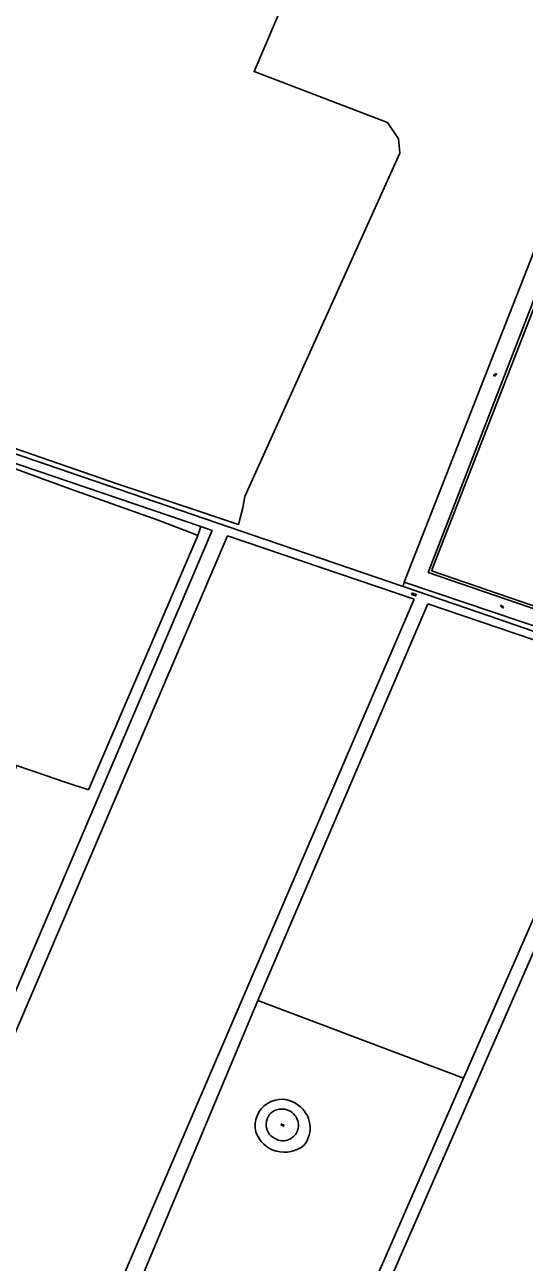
# Model space of a CAD drawing. Extents: x 135990 to 139000, y 393500 to 396000.
# Drawn here: x 136761 to 136988, y 394429 to 394991 of the extents above; entities that cross this region are included whole.
import ezdxf

# ---------------------------------------------------------------- set-up
doc = ezdxf.new("R2010")
doc.units = 0
for name, color, linetype in [('gg-afsc-muur', 7, 'Continuous'), ('gg-knt-bronhoudergrens', 7, 'Continuous'), ('gg-knt-onverhard', 7, 'Continuous'), ('gg-kntw-bovenkant insteek waterloop', 7, 'Continuous'), ('gg-kntw-waterlijn', 7, 'Continuous'), ('gt-grn-groengrens', 7, 'Continuous'), ('gt-symb-overige verharding', 7, 'Continuous'), ('gt-symb-watersymbool', 7, 'Continuous'), ('gx-grn-maaiveld', 7, 'Continuous')]:
    doc.layers.add(name, color=color, linetype=linetype)

# ---------------------------------------------------------------- blocks, each defined once
blk = doc.blocks.new('gt0-OVH')
at = {"layer": 'gt-symb-overige verharding'}
for points in [[(-0.97, 0.3), (-0.97, 0.31), (-0.96, 0.32), (-0.97, 0.33), (-0.97, 0.34), (-0.98, 0.35), (-0.99, 0.35), (-1, 0.36), (-1.01, 0.35), (-1.02, 0.35), (-1.03, 0.34), (-1.03, 0.33), (-1.04, 0.32), (-1.03, 0.31), (-1.03, 0.3), (-1.02, 0.29), (-1.01, 0.29), (-1, 0.28), (-0.99, 0.29), (-0.98, 0.29)], [(-0.87, 0.11), (-0.87, 0.12), (-0.86, 0.13), (-0.87, 0.14), (-0.87, 0.15), (-0.88, 0.16), (-0.89, 0.16), (-0.9, 0.16), (-0.91, 0.16), (-0.92, 0.16), (-0.93, 0.15), (-0.93, 0.14), (-0.94, 0.13), (-0.93, 0.12), (-0.93, 0.11), (-0.92, 0.1), (-0.91, 0.09), (-0.9, 0.09), (-0.89, 0.09), (-0.88, 0.1)], [(-0.77, 0.3), (-0.77, 0.31), (-0.76, 0.32), (-0.77, 0.33), (-0.77, 0.34), (-0.78, 0.35), (-0.79, 0.35), (-0.8, 0.36), (-0.81, 0.35), (-0.82, 0.35), (-0.83, 0.34), (-0.83, 0.33), (-0.84, 0.32), (-0.83, 0.31), (-0.83, 0.3), (-0.82, 0.29), (-0.81, 0.29), (-0.8, 0.28), (-0.79, 0.29), (-0.78, 0.29)], [(-0.67, 0.11), (-0.67, 0.12), (-0.66, 0.13), (-0.67, 0.14), (-0.67, 0.15), (-0.68, 0.16), (-0.69, 0.16), (-0.7, 0.16), (-0.71, 0.16), (-0.72, 0.16), (-0.73, 0.15), (-0.73, 0.14), (-0.74, 0.13), (-0.73, 0.12), (-0.73, 0.11), (-0.72, 0.1), (-0.71, 0.09), (-0.7, 0.09), (-0.69, 0.09), (-0.68, 0.1)], [(-0.57, 0.3), (-0.57, 0.31), (-0.56, 0.32), (-0.57, 0.33), (-0.57, 0.34), (-0.58, 0.35), (-0.59, 0.35), (-0.6, 0.36), (-0.61, 0.35), (-0.62, 0.35), (-0.63, 0.34), (-0.63, 0.33), (-0.64, 0.32), (-0.63, 0.31), (-0.63, 0.3), (-0.62, 0.29), (-0.61, 0.29), (-0.6, 0.28), (-0.59, 0.29), (-0.58, 0.29)], [(-0.47, 0.11), (-0.47, 0.12), (-0.46, 0.13), (-0.47, 0.14), (-0.47, 0.15), (-0.48, 0.16), (-0.49, 0.16), (-0.5, 0.16), (-0.51, 0.16), (-0.52, 0.16), (-0.53, 0.15), (-0.53, 0.14), (-0.54, 0.13), (-0.53, 0.12), (-0.53, 0.11), (-0.52, 0.1), (-0.51, 0.09), (-0.5, 0.09), (-0.49, 0.09), (-0.48, 0.1)], [(-0.37, 0.3), (-0.37, 0.31), (-0.36, 0.32), (-0.37, 0.33), (-0.37, 0.34), (-0.38, 0.35), (-0.39, 0.35), (-0.4, 0.36), (-0.41, 0.35), (-0.42, 0.35), (-0.43, 0.34), (-0.43, 0.33), (-0.44, 0.32), (-0.43, 0.31), (-0.43, 0.3), (-0.42, 0.29), (-0.41, 0.29), (-0.4, 0.28), (-0.39, 0.29), (-0.38, 0.29)], [(-0.27, 0.11), (-0.27, 0.12), (-0.26, 0.13), (-0.27, 0.14), (-0.27, 0.15), (-0.28, 0.16), (-0.29, 0.16), (-0.3, 0.16), (-0.31, 0.16), (-0.32, 0.16), (-0.33, 0.15), (-0.33, 0.14), (-0.34, 0.13), (-0.33, 0.12), (-0.33, 0.11), (-0.32, 0.1), (-0.31, 0.09), (-0.3, 0.09), (-0.29, 0.09), (-0.28, 0.1)], [(-0.17, 0.3), (-0.17, 0.31), (-0.16, 0.32), (-0.17, 0.33), (-0.17, 0.34), (-0.18, 0.35), (-0.19, 0.35), (-0.2, 0.36), (-0.21, 0.35), (-0.22, 0.35), (-0.23, 0.34), (-0.23, 0.33), (-0.24, 0.32), (-0.23, 0.31), (-0.23, 0.3), (-0.22, 0.29), (-0.21, 0.29), (-0.2, 0.28), (-0.19, 0.29), (-0.18, 0.29)], [(-0.07, 0.11), (-0.07, 0.12), (-0.06, 0.13), (-0.07, 0.14), (-0.07, 0.15), (-0.08, 0.16), (-0.09, 0.16), (-0.1, 0.16), (-0.11, 0.16), (-0.12, 0.16), (-0.13, 0.15), (-0.13, 0.14), (-0.14, 0.13), (-0.13, 0.12), (-0.13, 0.11), (-0.12, 0.1), (-0.11, 0.09), (-0.1, 0.09), (-0.09, 0.09), (-0.08, 0.1)], [(0.03, 0.3), (0.03, 0.31), (0.04, 0.32), (0.03, 0.33), (0.03, 0.34), (0.02, 0.35), (0.01, 0.35), (0, 0.36), (-0.01, 0.35), (-0.02, 0.35), (-0.03, 0.34), (-0.03, 0.33), (-0.04, 0.32), (-0.03, 0.31), (-0.03, 0.3), (-0.02, 0.29), (-0.01, 0.29), (0, 0.28), (0.01, 0.29), (0.02, 0.29)], [(0.13, 0.11), (0.13, 0.12), (0.14, 0.13), (0.13, 0.14), (0.13, 0.15), (0.12, 0.16), (0.11, 0.16), (0.1, 0.16), (0.09, 0.16), (0.08, 0.16), (0.07, 0.15), (0.07, 0.14), (0.06, 0.13), (0.07, 0.12), (0.07, 0.11), (0.08, 0.1), (0.09, 0.09), (0.1, 0.09), (0.11, 0.09), (0.12, 0.1)], [(0.23, 0.3), (0.23, 0.31), (0.24, 0.32), (0.23, 0.33), (0.23, 0.34), (0.22, 0.35), (0.21, 0.35), (0.2, 0.36), (0.19, 0.35), (0.18, 0.35), (0.17, 0.34), (0.17, 0.33), (0.16, 0.32), (0.17, 0.31), (0.17, 0.3), (0.18, 0.29), (0.19, 0.29), (0.2, 0.28), (0.21, 0.29), (0.22, 0.29)], [(0.33, 0.11), (0.33, 0.12), (0.34, 0.13), (0.33, 0.14), (0.33, 0.15), (0.32, 0.16), (0.31, 0.16), (0.3, 0.16), (0.29, 0.16), (0.28, 0.16), (0.27, 0.15), (0.27, 0.14), (0.26, 0.13), (0.27, 0.12), (0.27, 0.11), (0.28, 0.1), (0.29, 0.09), (0.3, 0.09), (0.31, 0.09), (0.32, 0.1)], [(0.43, 0.3), (0.43, 0.31), (0.44, 0.32), (0.43, 0.33), (0.43, 0.34), (0.42, 0.35), (0.41, 0.35), (0.4, 0.36), (0.39, 0.35), (0.38, 0.35), (0.37, 0.34), (0.37, 0.33), (0.36, 0.32), (0.37, 0.31), (0.37, 0.3), (0.38, 0.29), (0.39, 0.29), (0.4, 0.28), (0.41, 0.29), (0.42, 0.29)], [(0.53, 0.11), (0.53, 0.12), (0.54, 0.13), (0.53, 0.14), (0.53, 0.15), (0.52, 0.16), (0.51, 0.16), (0.5, 0.16), (0.49, 0.16), (0.48, 0.16), (0.47, 0.15), (0.47, 0.14), (0.46, 0.13), (0.47, 0.12), (0.47, 0.11), (0.48, 0.1), (0.49, 0.09), (0.5, 0.09), (0.51, 0.09), (0.52, 0.1)], [(0.63, 0.3), (0.63, 0.31), (0.64, 0.32), (0.63, 0.33), (0.63, 0.34), (0.62, 0.35), (0.61, 0.35), (0.6, 0.36), (0.59, 0.35), (0.58, 0.35), (0.57, 0.34), (0.57, 0.33), (0.56, 0.32), (0.57, 0.31), (0.57, 0.3), (0.58, 0.29), (0.59, 0.29), (0.6, 0.28), (0.61, 0.29), (0.62, 0.29)], [(0.73, 0.11), (0.73, 0.12), (0.74, 0.13), (0.73, 0.14), (0.73, 0.15), (0.72, 0.16), (0.71, 0.16), (0.7, 0.16), (0.69, 0.16), (0.68, 0.16), (0.67, 0.15), (0.67, 0.14), (0.66, 0.13), (0.67, 0.12), (0.67, 0.11), (0.68, 0.1), (0.69, 0.09), (0.7, 0.09), (0.71, 0.09), (0.72, 0.1)], [(0.83, 0.3), (0.83, 0.31), (0.84, 0.32), (0.83, 0.33), (0.83, 0.34), (0.82, 0.35), (0.81, 0.35), (0.8, 0.36), (0.79, 0.35), (0.78, 0.35), (0.77, 0.34), (0.77, 0.33), (0.76, 0.32), (0.77, 0.31), (0.77, 0.3), (0.78, 0.29), (0.79, 0.29), (0.8, 0.28), (0.81, 0.29), (0.82, 0.29)], [(0.93, 0.11), (0.93, 0.12), (0.94, 0.13), (0.93, 0.14), (0.93, 0.15), (0.92, 0.16), (0.91, 0.16), (0.9, 0.16), (0.89, 0.16), (0.88, 0.16), (0.87, 0.15), (0.87, 0.14), (0.86, 0.13), (0.87, 0.12), (0.87, 0.11), (0.88, 0.1), (0.89, 0.09), (0.9, 0.09), (0.91, 0.09), (0.92, 0.1)], [(1.03, 0.3), (1.03, 0.31), (1.04, 0.32), (1.03, 0.33), (1.03, 0.34), (1.02, 0.35), (1.01, 0.35), (1, 0.36), (0.99, 0.35), (0.98, 0.35), (0.97, 0.34), (0.97, 0.33), (0.96, 0.32), (0.97, 0.31), (0.97, 0.3), (0.98, 0.29), (0.99, 0.29), (1, 0.28), (1.01, 0.29), (1.02, 0.29)], [(-0.97, -0.14), (-0.97, -0.13), (-0.96, -0.12), (-0.97, -0.11), (-0.97, -0.1), (-0.98, -0.09), (-0.99, -0.09), (-1, -0.08), (-1.01, -0.09), (-1.02, -0.09), (-1.03, -0.1), (-1.03, -0.11), (-1.04, -0.12), (-1.03, -0.13), (-1.03, -0.14), (-1.02, -0.15), (-1.01, -0.15), (-1, -0.16), (-0.99, -0.15), (-0.98, -0.15)], [(-0.87, -0.33), (-0.87, -0.32), (-0.86, -0.31), (-0.87, -0.3), (-0.87, -0.29), (-0.88, -0.28), (-0.89, -0.28), (-0.9, -0.28), (-0.91, -0.28), (-0.92, -0.28), (-0.93, -0.29), (-0.93, -0.3), (-0.94, -0.31), (-0.93, -0.32), (-0.93, -0.33), (-0.92, -0.34), (-0.91, -0.35), (-0.9, -0.35), (-0.89, -0.35), (-0.88, -0.34)], [(-0.77, -0.14), (-0.77, -0.13), (-0.76, -0.12), (-0.77, -0.11), (-0.77, -0.1), (-0.78, -0.09), (-0.79, -0.09), (-0.8, -0.08), (-0.81, -0.09), (-0.82, -0.09), (-0.83, -0.1), (-0.83, -0.11), (-0.84, -0.12), (-0.83, -0.13), (-0.83, -0.14), (-0.82, -0.15), (-0.81, -0.15), (-0.8, -0.16), (-0.79, -0.15), (-0.78, -0.15)], [(-0.67, -0.33), (-0.67, -0.32), (-0.66, -0.31), (-0.67, -0.3), (-0.67, -0.29), (-0.68, -0.28), (-0.69, -0.28), (-0.7, -0.28), (-0.71, -0.28), (-0.72, -0.28), (-0.73, -0.29), (-0.73, -0.3), (-0.74, -0.31), (-0.73, -0.32), (-0.73, -0.33), (-0.72, -0.34), (-0.71, -0.35), (-0.7, -0.35), (-0.69, -0.35), (-0.68, -0.34)], [(-0.57, -0.14), (-0.57, -0.13), (-0.56, -0.12), (-0.57, -0.11), (-0.57, -0.1), (-0.58, -0.09), (-0.59, -0.09), (-0.6, -0.08), (-0.61, -0.09), (-0.62, -0.09), (-0.63, -0.1), (-0.63, -0.11), (-0.64, -0.12), (-0.63, -0.13), (-0.63, -0.14), (-0.62, -0.15), (-0.61, -0.15), (-0.6, -0.16), (-0.59, -0.15), (-0.58, -0.15)], [(-0.47, -0.33), (-0.47, -0.32), (-0.46, -0.31), (-0.47, -0.3), (-0.47, -0.29), (-0.48, -0.28), (-0.49, -0.28), (-0.5, -0.28), (-0.51, -0.28), (-0.52, -0.28), (-0.53, -0.29), (-0.53, -0.3), (-0.54, -0.31), (-0.53, -0.32), (-0.53, -0.33), (-0.52, -0.34), (-0.51, -0.35), (-0.5, -0.35), (-0.49, -0.35), (-0.48, -0.34)], [(-0.37, -0.14), (-0.37, -0.13), (-0.36, -0.12), (-0.37, -0.11), (-0.37, -0.1), (-0.38, -0.09), (-0.39, -0.09), (-0.4, -0.08), (-0.41, -0.09), (-0.42, -0.09), (-0.43, -0.1), (-0.43, -0.11), (-0.44, -0.12), (-0.43, -0.13), (-0.43, -0.14), (-0.42, -0.15), (-0.41, -0.15), (-0.4, -0.16), (-0.39, -0.15), (-0.38, -0.15)], [(-0.27, -0.33), (-0.27, -0.32), (-0.26, -0.31), (-0.27, -0.3), (-0.27, -0.29), (-0.28, -0.28), (-0.29, -0.28), (-0.3, -0.28), (-0.31, -0.28), (-0.32, -0.28), (-0.33, -0.29), (-0.33, -0.3), (-0.34, -0.31), (-0.33, -0.32), (-0.33, -0.33), (-0.32, -0.34), (-0.31, -0.35), (-0.3, -0.35), (-0.29, -0.35), (-0.28, -0.34)], [(-0.17, -0.14), (-0.17, -0.13), (-0.16, -0.12), (-0.17, -0.11), (-0.17, -0.1), (-0.18, -0.09), (-0.19, -0.09), (-0.2, -0.08), (-0.21, -0.09), (-0.22, -0.09), (-0.23, -0.1), (-0.23, -0.11), (-0.24, -0.12), (-0.23, -0.13), (-0.23, -0.14), (-0.22, -0.15), (-0.21, -0.15), (-0.2, -0.16), (-0.19, -0.15), (-0.18, -0.15)], [(-0.07, -0.33), (-0.07, -0.32), (-0.06, -0.31), (-0.07, -0.3), (-0.07, -0.29), (-0.08, -0.28), (-0.09, -0.28), (-0.1, -0.28), (-0.11, -0.28), (-0.12, -0.28), (-0.13, -0.29), (-0.13, -0.3), (-0.14, -0.31), (-0.13, -0.32), (-0.13, -0.33), (-0.12, -0.34), (-0.11, -0.35), (-0.1, -0.35), (-0.09, -0.35), (-0.08, -0.34)], [(0.03, -0.14), (0.03, -0.13), (0.04, -0.12), (0.03, -0.11), (0.03, -0.1), (0.02, -0.09), (0.01, -0.09), (0, -0.08), (-0.01, -0.09), (-0.02, -0.09), (-0.03, -0.1), (-0.03, -0.11), (-0.04, -0.12), (-0.03, -0.13), (-0.03, -0.14), (-0.02, -0.15), (-0.01, -0.15), (0, -0.16), (0.01, -0.15), (0.02, -0.15)], [(0.13, -0.33), (0.13, -0.32), (0.14, -0.31), (0.13, -0.3), (0.13, -0.29), (0.12, -0.28), (0.11, -0.28), (0.1, -0.28), (0.09, -0.28), (0.08, -0.28), (0.07, -0.29), (0.07, -0.3), (0.06, -0.31), (0.07, -0.32), (0.07, -0.33), (0.08, -0.34), (0.09, -0.35), (0.1, -0.35), (0.11, -0.35), (0.12, -0.34)], [(0.23, -0.14), (0.23, -0.13), (0.24, -0.12), (0.23, -0.11), (0.23, -0.1), (0.22, -0.09), (0.21, -0.09), (0.2, -0.08), (0.19, -0.09), (0.18, -0.09), (0.17, -0.1), (0.17, -0.11), (0.16, -0.12), (0.17, -0.13), (0.17, -0.14), (0.18, -0.15), (0.19, -0.15), (0.2, -0.16), (0.21, -0.15), (0.22, -0.15)], [(0.33, -0.33), (0.33, -0.32), (0.34, -0.31), (0.33, -0.3), (0.33, -0.29), (0.32, -0.28), (0.31, -0.28), (0.3, -0.28), (0.29, -0.28), (0.28, -0.28), (0.27, -0.29), (0.27, -0.3), (0.26, -0.31), (0.27, -0.32), (0.27, -0.33), (0.28, -0.34), (0.29, -0.35), (0.3, -0.35), (0.31, -0.35), (0.32, -0.34)], [(0.43, -0.14), (0.43, -0.13), (0.44, -0.12), (0.43, -0.11), (0.43, -0.1), (0.42, -0.09), (0.41, -0.09), (0.4, -0.08), (0.39, -0.09), (0.38, -0.09), (0.37, -0.1), (0.37, -0.11), (0.36, -0.12), (0.37, -0.13), (0.37, -0.14), (0.38, -0.15), (0.39, -0.15), (0.4, -0.16), (0.41, -0.15), (0.42, -0.15)], [(0.53, -0.33), (0.53, -0.32), (0.54, -0.31), (0.53, -0.3), (0.53, -0.29), (0.52, -0.28), (0.51, -0.28), (0.5, -0.28), (0.49, -0.28), (0.48, -0.28), (0.47, -0.29), (0.47, -0.3), (0.46, -0.31), (0.47, -0.32), (0.47, -0.33), (0.48, -0.34), (0.49, -0.35), (0.5, -0.35), (0.51, -0.35), (0.52, -0.34)], [(0.63, -0.14), (0.63, -0.13), (0.64, -0.12), (0.63, -0.11), (0.63, -0.1), (0.62, -0.09), (0.61, -0.09), (0.6, -0.08), (0.59, -0.09), (0.58, -0.09), (0.57, -0.1), (0.57, -0.11), (0.56, -0.12), (0.57, -0.13), (0.57, -0.14), (0.58, -0.15), (0.59, -0.15), (0.6, -0.16), (0.61, -0.15), (0.62, -0.15)], [(0.73, -0.33), (0.73, -0.32), (0.74, -0.31), (0.73, -0.3), (0.73, -0.29), (0.72, -0.28), (0.71, -0.28), (0.7, -0.28), (0.69, -0.28), (0.68, -0.28), (0.67, -0.29), (0.67, -0.3), (0.66, -0.31), (0.67, -0.32), (0.67, -0.33), (0.68, -0.34), (0.69, -0.35), (0.7, -0.35), (0.71, -0.35), (0.72, -0.34)], [(0.83, -0.14), (0.83, -0.13), (0.84, -0.12), (0.83, -0.11), (0.83, -0.1), (0.82, -0.09), (0.81, -0.09), (0.8, -0.08), (0.79, -0.09), (0.78, -0.09), (0.77, -0.1), (0.77, -0.11), (0.76, -0.12), (0.77, -0.13), (0.77, -0.14), (0.78, -0.15), (0.79, -0.15), (0.8, -0.16), (0.81, -0.15), (0.82, -0.15)], [(0.93, -0.33), (0.93, -0.32), (0.94, -0.31), (0.93, -0.3), (0.93, -0.29), (0.92, -0.28), (0.91, -0.28), (0.9, -0.28), (0.89, -0.28), (0.88, -0.28), (0.87, -0.29), (0.87, -0.3), (0.86, -0.31), (0.87, -0.32), (0.87, -0.33), (0.88, -0.34), (0.89, -0.35), (0.9, -0.35), (0.91, -0.35), (0.92, -0.34)], [(1.03, -0.14), (1.03, -0.13), (1.04, -0.12), (1.03, -0.11), (1.03, -0.1), (1.02, -0.09), (1.01, -0.09), (1, -0.08), (0.99, -0.09), (0.98, -0.09), (0.97, -0.1), (0.97, -0.11), (0.96, -0.12), (0.97, -0.13), (0.97, -0.14), (0.98, -0.15), (0.99, -0.15), (1, -0.16), (1.01, -0.15), (1.02, -0.15)]]:
    blk.add_lwpolyline(points, close=True, dxfattribs=at)
blk = doc.blocks.new('gt0-WA')
at = {"layer": 'gt-symb-watersymbool'}
for centre, start, end in [((-0.32, 0.02), 28.0725, 151.9275), ((0.43, 0.42), 208.0725, 331.9275), ((-0.32, -0.43), 28.0725, 151.9275), ((0.43, -0.03), 208.0725, 331.9275)]:
    blk.add_arc(centre, 0.425, start, end, dxfattribs=at)

msp = doc.modelspace()

# ---------------------------------------------------------------- linework, layer by layer
at = {"layer": 'gg-afsc-muur'}
msp.add_lwpolyline([(137001.036, 394723.915), (136945.61, 394742.94), (137000, 394882.844)], dxfattribs=at)
at = {"layer": 'gg-knt-bronhoudergrens'}
msp.add_line((136789.826, 394643.474), (136839.441, 394758.977), dxfattribs=at)
for points in [[(136763.837, 394652.201), (136757.15, 394654.542), (136732.515, 394584.246), (136690.375, 394489.339)], [(136763.837, 394652.201), (136780.236, 394646.694), (136789.826, 394643.474)]]:
    msp.add_lwpolyline(points, dxfattribs=at)
at = {"layer": 'gg-knt-onverhard'}
for p, q in [((136840.806, 394762.99), (136846.033, 394761.212)), ((136864.447, 394759.163), (136932.63, 394735.848)), ((136852.939, 394758.862), (136937.662, 394730.035)), ((136943.973, 394727.888), (136866.794, 394547.775)), ((136943.973, 394727.888), (137000, 394708.825)), ((137039.954, 394695.243), (136960.154, 394512.432))]:
    msp.add_line(p, q, dxfattribs=at)
for points in [[(136610.599, 394845.602), (136671.24, 394825.23), (136864.447, 394759.163)], [(136660.396, 394824.36), (136669.93, 394821.13), (136840.806, 394762.99)], [(136846.033, 394761.212), (136725.563, 394479.239), (136732.252, 394476.381), (136852.939, 394758.862)], [(136932.63, 394735.848), (136967.22, 394724.02), (137000, 394712.718)], [(136937.662, 394730.035), (136785.164, 394374.916), (136884.355, 394339.534), (136826.285, 394202.172), (136822.66, 394186.766), (136822.462, 394171.311), (136825.135, 394162.128), (136830.569, 394153.927), (136859.731, 394130.107), (136928.967, 394078.83), (136982.595, 394201.105), (136975.955, 394204.017), (136925.736, 394089.514), (136836.554, 394156.778), (136830.473, 394167.231), (136829.382, 394176.591), (136829.538, 394189.696), (136834.43, 394204.137), (136890.049, 394336.16), (137180.534, 394232.825)], [(136892.715, 394343.088), (136997.466, 394582.643), (137039.914, 394677.227), (137134.725, 394566.008), (137017.238, 394296.852), (136892.715, 394343.088)]]:
    msp.add_lwpolyline(points, dxfattribs=at)
at = {"layer": 'gg-kntw-bovenkant insteek waterloop'}
for p, q in [((136933.22, 394737.8), (137000, 394908.314)), ((137000, 394715.158), (136933.22, 394737.8))]:
    msp.add_line(p, q, dxfattribs=at)
msp.add_lwpolyline([(137000, 394722.875), (136944.09, 394742.19), (137000, 394886.685)], dxfattribs=at)
for centre, radius, start, end in [((136877.473, 394490.939), 11.968, 50.7459, 193.75237), ((136878.009, 394489.895), 12.483, 320.99515, 55.68868), ((136878.858, 394492.569), 13.757, 198.98119, 310.0509)]:
    msp.add_arc(centre, radius, start, end, dxfattribs=at)
at = {"layer": 'gg-kntw-waterlijn'}
for centre, radius, start, end in [((136877.422, 394491.454), 6.992, 107.37713, 244.26268), ((136877.649, 394490.989), 7.504, 356.17844, 107.96807), ((136878.158, 394491.054), 7.001, 237.3965, 355.37487)]:
    msp.add_arc(centre, radius, start, end, dxfattribs=at)
at = {"layer": 'gt-grn-groengrens'}
for p, q in [((136839.441, 394758.977), (136840.806, 394762.99)), ((136933.22, 394737.8), (136932.63, 394735.848)), ((136866.794, 394547.775), (136960.154, 394512.432))]:
    msp.add_line(p, q, dxfattribs=at)
msp.add_lwpolyline([(136960.154, 394512.432), (136887.158, 394345.153), (136795.797, 394378.409), (136866.794, 394547.775)], dxfattribs=at)
at = {"layer": 'gx-grn-maaiveld'}
for points in [[(136668.727, 394993.566), (136647.643, 394944.812), (136632.295, 394909.177), (136614.716, 394867.912), (136610.414, 394855.963), (136611.452, 394852.998), (136613.194, 394848.106), (136803.297, 394782.302), (136858, 394763.98), (136859.984, 394771.52), (136860.844, 394776.746), (136931.223, 394932.585), (136930.562, 394939.068), (136925.667, 394946.608), (136865.066, 394969.705), (136898.535, 395048.306)], [(136690.268, 394811.762), (136698.534, 394809.241), (136719.246, 394802.921), (136781.796, 394780.086), (136821.533, 394765.996), (136837.673, 394759.713), (136839.441, 394758.977)]]:
    msp.add_lwpolyline(points, dxfattribs=at)

# ---------------------------------------------------------------- block references
at = {"layer": 'gt-symb-overige verharding', "rotation": -18.416834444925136}
msp.add_blockref('gt0-OVH', (136937.558, 394732.181), dxfattribs=at)
at = {"layer": 'gt-symb-watersymbool'}
for p, rotation in [((136974.461, 394831.952), 68.59226005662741), ((136977.522, 394726.715), -18.724868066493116)]:
    msp.add_blockref('gt0-WA', p, dxfattribs=dict(at, rotation=rotation))
msp.add_blockref('gt0-WA', (136877.932, 394491.173), dxfattribs=at)

doc.saveas('drawing.dxf')
